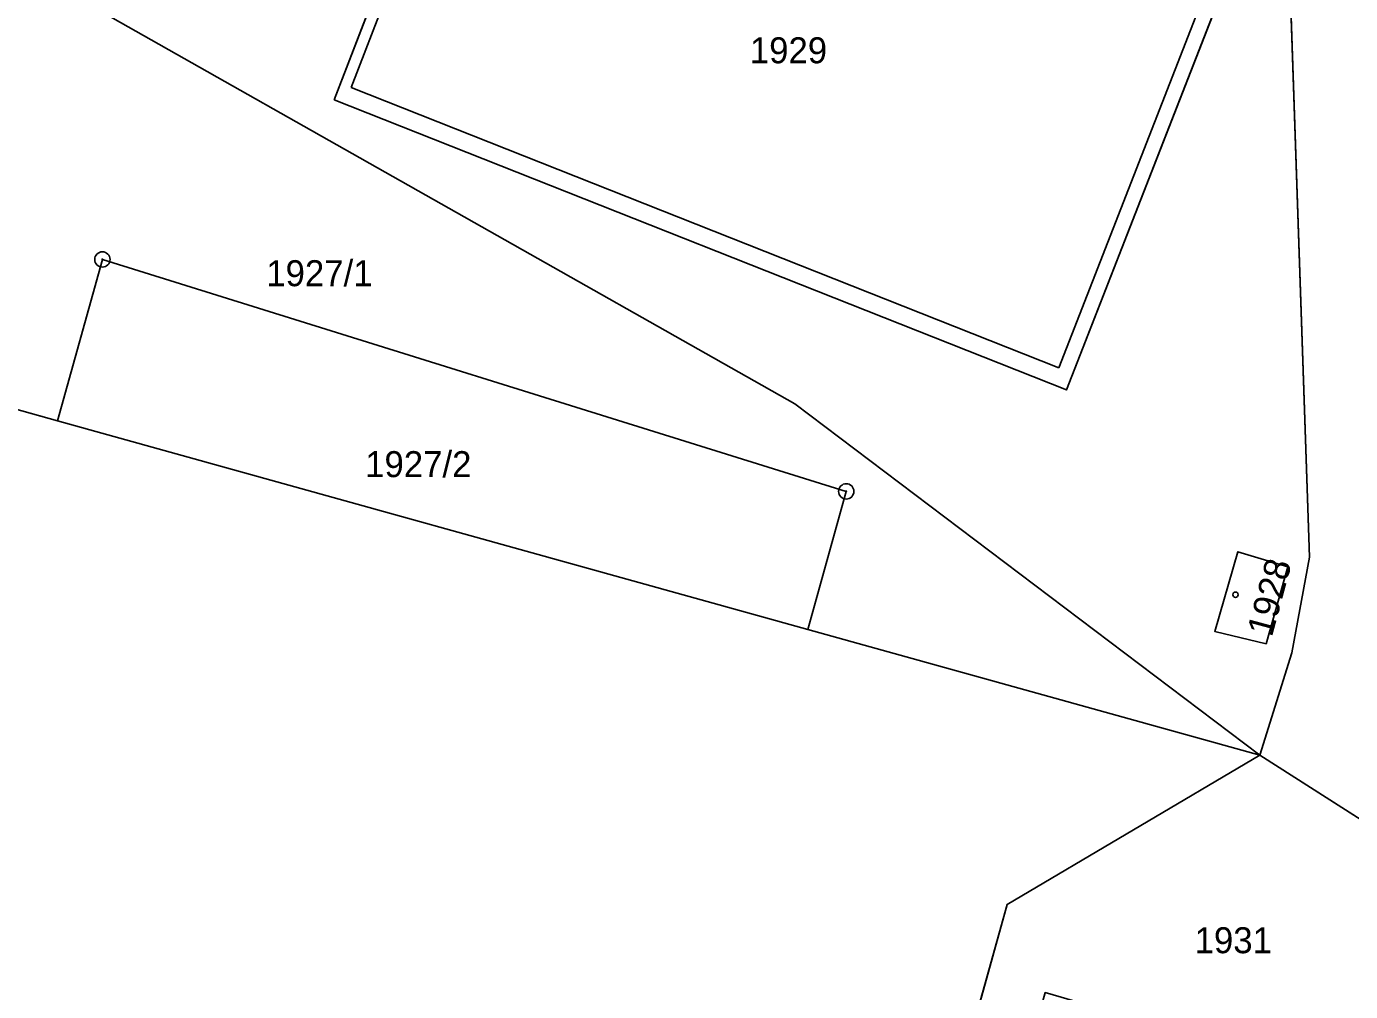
# Model space of a CAD drawing. Extents: x -689422 to -685210, y -987725 to -982160.
# Drawn here: x -686891.3 to -686804.7, y -985062.9 to -984999.8 of the extents above; entities that cross this region are included whole.
import ezdxf

# ---------------------------------------------------------------- set-up
doc = ezdxf.new("R2010")
doc.units = 0
for name, color, linetype in [('KN_Budovy', 7, 'Continuous'), ('KN_Hranice_parcel', 7, 'Continuous'), ('KN_Hranice_parcel_vnitrni_kresba', 7, 'Continuous'), ('KN_Parcelni cisla', 7, 'Continuous'), ('KN_Polygon parcely', 7, 'Continuous'), ('KN_POZEMKY_OSTATNI PLOCHA', 7, 'Continuous'), ('KN_POZEMKY_VODNI_PLOCHA', 7, 'Continuous'), ('KN_POZEMKY_ZASTAVENA PLOCHA', 7, 'Continuous'), ('KN_VYUZITI_10_vodni plocha_nadrz umela', 7, 'Continuous'), ('KN_VYUZITI_17_ostatni plocha_ostatni komunikace', 7, 'Continuous'), ('KN_VYUZITI_20_ostatni plocha_sportoviste', 7, 'Continuous'), ('KN_VYUZITI_23_ostatni plocha_manipulacni plocha', 7, 'Continuous'), ('KN_Značky bodu BP', 7, 'Continuous'), ('KN_Značky budov', 7, 'Continuous')]:
    doc.layers.add(name, color=color, linetype=linetype)

msp = doc.modelspace()

# ---------------------------------------------------------------- linework, layer by layer
at = {"layer": 'KN_Budovy'}
msp.add_lwpolyline([(-686808.82, -985035.1), (-686812.09, -985034.12), (-686813.6, -985039.33), (-686810.24, -985040.14)], close=True, dxfattribs=at)
at = {"layer": 'KN_Hranice_parcel'}
for p, q in [((-686889.31, -985025.55), (-686894.16, -985024.2)), ((-686840.22, -985039.2), (-686889.31, -985025.55)), ((-686810.65, -985047.43), (-686840.22, -985039.2)), ((-686827.19, -985057.19), (-686810.65, -985047.43)), ((-686849.84, -985138.85), (-686827.19, -985057.19))]:
    msp.add_line(p, q, dxfattribs=at)
for points in [[(-686871.22, -985004.55), (-686859.72, -984974.83), (-686811.74, -984993.92), (-686823.3, -985023.53), (-686871.22, -985004.55)], [(-686810.65, -985047.43), (-686808.55, -985040.74), (-686807.4, -985034.48), (-686809.01, -984987.02), (-686809.99, -984980.52)], [(-686888.61, -984987.52), (-686887.36, -984998.28), (-686841.07, -985024.45), (-686810.65, -985047.43)], [(-686889.31, -985025.55), (-686886.38, -985015), (-686837.71, -985030.17), (-686840.22, -985039.2)], [(-686812.09, -985034.12), (-686808.82, -985035.1), (-686810.24, -985040.14), (-686813.6, -985039.33), (-686812.09, -985034.12)], [(-686805.9, -985068.45), (-686800.41, -985053.96), (-686810.65, -985047.43)]]:
    msp.add_lwpolyline(points, dxfattribs=at)
at = {"layer": 'KN_Hranice_parcel_vnitrni_kresba'}
for p, q in [((-686870.1, -985003.76), (-686859.34, -984975.9)), ((-686812.98, -984994.34), (-686823.81, -985022.09)), ((-686823.81, -985022.09), (-686870.1, -985003.76))]:
    msp.add_line(p, q, dxfattribs=at)
at = {"layer": 'KN_Polygon parcely'}
for points in [[(-686754.87, -984892), (-686802.76, -984953.46), (-686809.05, -984972.34), (-686809.99, -984980.52), (-686809.01, -984987.02), (-686807.4, -985034.48), (-686808.55, -985040.74), (-686810.65, -985047.43), (-686800.41, -985053.96), (-686805.9, -985068.45), (-686808.14, -985074.38), (-686804.33, -985076.14), (-686801.85, -985069.64), (-686793.87, -985048.71), (-686796.53, -985026.35), (-686804.17, -984987.24), (-686799.98, -984969.35), (-686789.54, -984947.52), (-686781.77, -984934.12), (-686778.52, -984930.48), (-686771.86, -984925.28), (-686765.85, -984918.32), (-686753.05, -984894.23)], [(-686810.65, -985047.43), (-686808.55, -985040.74), (-686807.4, -985034.48), (-686809.01, -984987.02), (-686809.99, -984980.52), (-686812.4, -984975.26), (-686823.95, -984962.15), (-686838.72, -984953.2), (-686856.22, -984956.7), (-686862.3, -984952.21), (-686863.99, -984954.67), (-686882.78, -984967.21), (-686887.35, -984975.2), (-686888.61, -984987.52), (-686887.36, -984998.28), (-686841.07, -985024.45)], [(-686871.22, -985004.55), (-686823.3, -985023.53), (-686811.74, -984993.92), (-686859.72, -984974.83)], [(-686871.22, -985004.55), (-686859.72, -984974.83), (-686811.74, -984993.92), (-686823.3, -985023.53)], [(-686898.94, -985022.87), (-686894.16, -985024.2), (-686889.31, -985025.55), (-686886.38, -985015), (-686837.71, -985030.17), (-686840.22, -985039.2), (-686810.65, -985047.43), (-686841.07, -985024.45), (-686887.36, -984998.28), (-686888.61, -984987.52), (-686900.72, -984999.08), (-686909.33, -985011.76), (-686910.91, -985019.03), (-686906.36, -985020.47)], [(-686889.31, -985025.55), (-686840.22, -985039.2), (-686837.71, -985030.17), (-686886.38, -985015)], [(-686849.84, -985138.85), (-686827.19, -985057.19), (-686810.65, -985047.43), (-686840.22, -985039.2), (-686889.31, -985025.55), (-686894.16, -985024.2), (-686898.43, -985039.01), (-686911.34, -985082.59), (-686918.3, -985106.33), (-686918.92, -985106.17), (-686919.55, -985108.3), (-686921.42, -985107.75), (-686921.51, -985108.06), (-686933.87, -985104.4), (-686931.56, -985096.27), (-686926.24, -985078.17), (-686933.74, -985076), (-686943.44, -985104.66)], [(-686812.09, -985034.12), (-686813.6, -985039.33), (-686810.24, -985040.14), (-686808.82, -985035.1)], [(-686812.09, -985034.12), (-686808.82, -985035.1), (-686810.24, -985040.14), (-686813.6, -985039.33)], [(-686800.41, -985053.96), (-686810.65, -985047.43), (-686827.19, -985057.19), (-686849.84, -985138.85), (-686853.36, -985151.54), (-686853.97, -985152.22), (-686849.38, -985152.36), (-686851.52, -985158.18), (-686856.98, -985164.02), (-686874.22, -985174.25), (-686853.46, -985165.94), (-686852.93, -985165.95), (-686844.29, -985161.97), (-686840.36, -985151.39), (-686848.49, -985149.15), (-686824.69, -985062.95), (-686810.58, -985067.08), (-686805.9, -985068.45)]]:
    msp.add_lwpolyline(points, close=True, dxfattribs=at)
at = {"layer": 'KN_POZEMKY_OSTATNI PLOCHA'}
for p, q in [((-686859.72, -984974.83), (-686871.22, -985004.55)), ((-686809.01, -984987.02), (-686807.4, -985034.48)), ((-686807.4, -985034.48), (-686809.01, -984987.02)), ((-686823.3, -985023.53), (-686811.74, -984993.92)), ((-686841.07, -985024.45), (-686887.36, -984998.28)), ((-686887.36, -984998.28), (-686841.07, -985024.45)), ((-686871.22, -985004.55), (-686823.3, -985023.53)), ((-686886.38, -985015), (-686889.31, -985025.55)), ((-686889.31, -985025.55), (-686886.38, -985015)), ((-686837.71, -985030.17), (-686886.38, -985015)), ((-686886.38, -985015), (-686837.71, -985030.17)), ((-686894.16, -985024.2), (-686889.31, -985025.55)), ((-686889.31, -985025.55), (-686894.16, -985024.2)), ((-686810.65, -985047.43), (-686841.07, -985024.45)), ((-686841.07, -985024.45), (-686810.65, -985047.43)), ((-686889.31, -985025.55), (-686840.22, -985039.2)), ((-686840.22, -985039.2), (-686889.31, -985025.55)), ((-686840.22, -985039.2), (-686837.71, -985030.17)), ((-686837.71, -985030.17), (-686840.22, -985039.2)), ((-686812.09, -985034.12), (-686813.6, -985039.33)), ((-686808.82, -985035.1), (-686812.09, -985034.12)), ((-686807.4, -985034.48), (-686808.55, -985040.74)), ((-686808.55, -985040.74), (-686807.4, -985034.48)), ((-686810.24, -985040.14), (-686808.82, -985035.1)), ((-686840.22, -985039.2), (-686810.65, -985047.43)), ((-686810.65, -985047.43), (-686840.22, -985039.2)), ((-686813.6, -985039.33), (-686810.24, -985040.14)), ((-686808.55, -985040.74), (-686810.65, -985047.43)), ((-686810.65, -985047.43), (-686808.55, -985040.74)), ((-686827.19, -985057.19), (-686810.65, -985047.43)), ((-686810.65, -985047.43), (-686827.19, -985057.19)), ((-686810.65, -985047.43), (-686800.41, -985053.96)), ((-686800.41, -985053.96), (-686810.65, -985047.43)), ((-686849.84, -985138.85), (-686827.19, -985057.19)), ((-686827.19, -985057.19), (-686849.84, -985138.85))]:
    msp.add_line(p, q, dxfattribs=at)
at = {"layer": 'KN_POZEMKY_VODNI_PLOCHA'}
for p, q in [((-686871.22, -985004.55), (-686859.72, -984974.83)), ((-686811.74, -984993.92), (-686823.3, -985023.53)), ((-686823.3, -985023.53), (-686871.22, -985004.55))]:
    msp.add_line(p, q, dxfattribs=at)
at = {"layer": 'KN_POZEMKY_ZASTAVENA PLOCHA'}
for p, q in [((-686813.6, -985039.33), (-686812.09, -985034.12)), ((-686812.09, -985034.12), (-686808.82, -985035.1)), ((-686808.82, -985035.1), (-686810.24, -985040.14)), ((-686810.24, -985040.14), (-686813.6, -985039.33))]:
    msp.add_line(p, q, dxfattribs=at)
at = {"layer": 'KN_VYUZITI_10_vodni plocha_nadrz umela'}
for p, q in [((-686871.22, -985004.55), (-686859.72, -984974.83)), ((-686811.74, -984993.92), (-686823.3, -985023.53)), ((-686823.3, -985023.53), (-686871.22, -985004.55))]:
    msp.add_line(p, q, dxfattribs=at)
at = {"layer": 'KN_VYUZITI_17_ostatni plocha_ostatni komunikace'}
for p, q in [((-686807.4, -985034.48), (-686809.01, -984987.02)), ((-686808.55, -985040.74), (-686807.4, -985034.48)), ((-686810.65, -985047.43), (-686808.55, -985040.74)), ((-686800.41, -985053.96), (-686810.65, -985047.43))]:
    msp.add_line(p, q, dxfattribs=at)
at = {"layer": 'KN_VYUZITI_20_ostatni plocha_sportoviste'}
for p, q in [((-686859.72, -984974.83), (-686871.22, -985004.55)), ((-686809.01, -984987.02), (-686807.4, -985034.48)), ((-686823.3, -985023.53), (-686811.74, -984993.92)), ((-686841.07, -985024.45), (-686887.36, -984998.28)), ((-686887.36, -984998.28), (-686841.07, -985024.45)), ((-686871.22, -985004.55), (-686823.3, -985023.53)), ((-686886.38, -985015), (-686889.31, -985025.55)), ((-686889.31, -985025.55), (-686886.38, -985015)), ((-686837.71, -985030.17), (-686886.38, -985015)), ((-686886.38, -985015), (-686837.71, -985030.17)), ((-686894.16, -985024.2), (-686889.31, -985025.55)), ((-686889.31, -985025.55), (-686894.16, -985024.2)), ((-686810.65, -985047.43), (-686841.07, -985024.45)), ((-686841.07, -985024.45), (-686810.65, -985047.43)), ((-686889.31, -985025.55), (-686840.22, -985039.2)), ((-686840.22, -985039.2), (-686889.31, -985025.55)), ((-686840.22, -985039.2), (-686837.71, -985030.17)), ((-686837.71, -985030.17), (-686840.22, -985039.2)), ((-686812.09, -985034.12), (-686813.6, -985039.33)), ((-686808.82, -985035.1), (-686812.09, -985034.12)), ((-686807.4, -985034.48), (-686808.55, -985040.74)), ((-686810.24, -985040.14), (-686808.82, -985035.1)), ((-686840.22, -985039.2), (-686810.65, -985047.43)), ((-686810.65, -985047.43), (-686840.22, -985039.2)), ((-686813.6, -985039.33), (-686810.24, -985040.14)), ((-686808.55, -985040.74), (-686810.65, -985047.43)), ((-686810.65, -985047.43), (-686827.19, -985057.19)), ((-686827.19, -985057.19), (-686849.84, -985138.85))]:
    msp.add_line(p, q, dxfattribs=at)
at = {"layer": 'KN_VYUZITI_23_ostatni plocha_manipulacni plocha'}
for p, q in [((-686827.19, -985057.19), (-686810.65, -985047.43)), ((-686810.65, -985047.43), (-686800.41, -985053.96)), ((-686849.84, -985138.85), (-686827.19, -985057.19))]:
    msp.add_line(p, q, dxfattribs=at)
at = {"layer": 'KN_Značky bodu BP'}
for centre, radius in [((-686886.38, -985015), 0.5), ((-686886.38, -985015), 0.0303), ((-686837.71, -985030.17), 0.5), ((-686837.71, -985030.17), 0.0303)]:
    msp.add_circle(centre, radius, dxfattribs=at)
at = {"layer": 'KN_Značky budov'}
msp.add_circle((-686812.247, -985036.929), 0.175, dxfattribs=at)

# ---------------------------------------------------------------- texts
at = {"layer": 'KN_Parcelni cisla'}
for s, p in [('1929', (-686844.02, -985002.17)), ('1927/1', (-686875.657, -985016.75)), ('1927/2', (-686869.187, -985029.24)), ('1931', (-686814.92, -985060.38))]:
    msp.add_text(s, height=1.7, dxfattribs=at).set_placement(p)
msp.add_text('1928', height=1.7, rotation=75, dxfattribs=at).set_placement((-686809.868, -985039.749))

doc.saveas('drawing.dxf')
